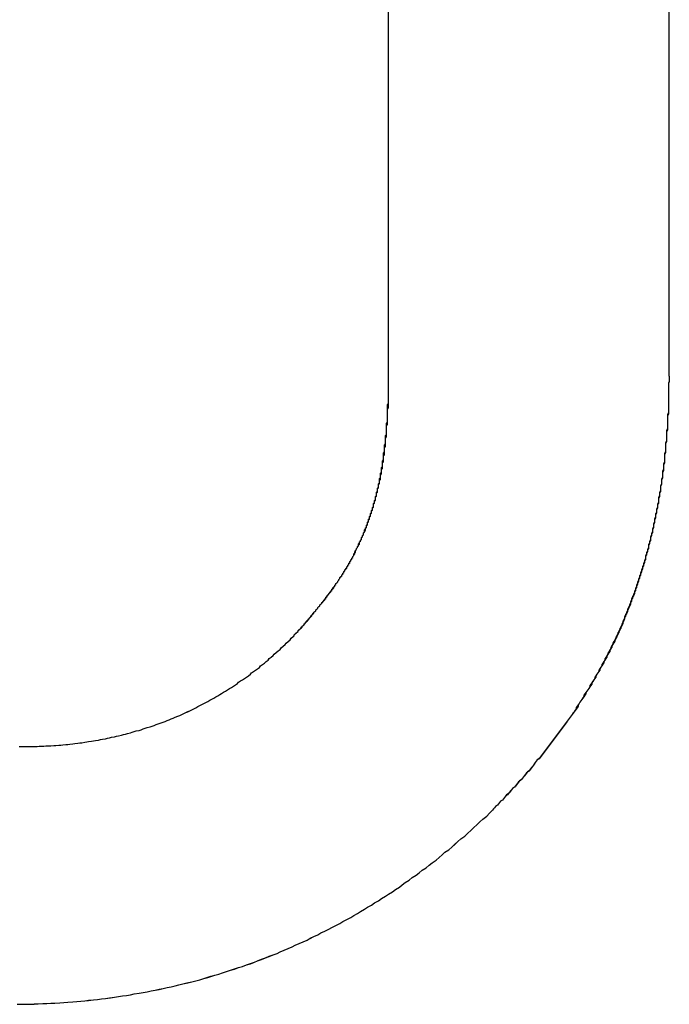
# Model space of a CAD drawing. Extents: x 1107 to 4046, y 937 to 3355.
# Tile 758 of 861: x 3046.726 to 3047.381, y 1749.365 to 1750.356. Entities that reach past the tile are written whole.
import ezdxf

# ---------------------------------------------------------------- set-up
doc = ezdxf.new("R2010")
doc.units = 0
doc.layers.add('KF_VIDA_L___C_LEFT', color=7, linetype='CONTINUOUS')

# ---------------------------------------------------------------- blocks, each defined once
blk = doc.blocks.new('KF_VIDA_L___C_LEFT')
at = {"layer": 'KF_VIDA_L___C_LEFT'}
for p, q in [((157.79402, 60.82505), (157.79402, 62.1338)), ((157.79402, 60.82505), (157.79402, 62.1338)), ((158.07657, 62.1338), (158.07657, 60.78424)), ((158.07657, 62.1338), (158.07657, 60.78424))]:
    blk.add_line(p, q, dxfattribs=at)
for points in [[(157.698, 60.5221, 0), (157.699, 60.5229, 0), (157.699, 60.5238, 0), (157.7, 60.5246, 0), (157.701, 60.5255, 0), (157.702, 60.5263, 0), (157.703, 60.5272, 0), (157.703, 60.528, 0), (157.704, 60.5288, 0), (157.705, 60.5297, 0), (157.706, 60.5305, 0), (157.706, 60.5314, 0), (157.707, 60.5322, 0), (157.708, 60.533, 0), (157.709, 60.5339, 0), (157.709, 60.5347, 0), (157.71, 60.5356, 0), (157.711, 60.5364, 0), (157.711, 60.5372, 0), (157.712, 60.5381, 0), (157.713, 60.5389, 0), (157.714, 60.5397, 0), (157.714, 60.5405, 0), (157.715, 60.5414, 0), (157.716, 60.5422, 0), (157.717, 60.543, 0), (157.717, 60.5439, 0), (157.718, 60.5447, 0), (157.719, 60.5455, 0), (157.719, 60.5464, 0), (157.72, 60.5472, 0), (157.721, 60.548, 0), (157.721, 60.5488, 0), (157.722, 60.5497, 0), (157.723, 60.5505, 0), (157.723, 60.5513, 0), (157.724, 60.5522, 0), (157.725, 60.553, 0), (157.725, 60.5538, 0), (157.726, 60.5546, 0), (157.727, 60.5555, 0), (157.727, 60.5563, 0), (157.728, 60.5571, 0), (157.729, 60.5579, 0), (157.729, 60.5588, 0), (157.73, 60.5596, 0), (157.731, 60.5604, 0), (157.731, 60.5613, 0), (157.732, 60.5621, 0), (157.732, 60.5629, 0), (157.733, 60.5637, 0), (157.734, 60.5646, 0), (157.734, 60.5654, 0), (157.735, 60.5662, 0), (157.736, 60.5671, 0), (157.736, 60.5679, 0), (157.737, 60.5687, 0), (157.737, 60.5696, 0), (157.738, 60.5704, 0), (157.739, 60.5712, 0), (157.739, 60.5721, 0), (157.74, 60.5729, 0), (157.74, 60.5737, 0), (157.741, 60.5746, 0), (157.741, 60.5754, 0), (157.742, 60.5762, 0), (157.743, 60.5771, 0), (157.743, 60.5779, 0), (157.744, 60.5788, 0), (157.744, 60.5796, 0), (157.745, 60.5804, 0), (157.745, 60.5813, 0), (157.746, 60.5821, 0), (157.747, 60.583, 0), (157.747, 60.5838, 0), (157.748, 60.5847, 0), (157.748, 60.5855, 0), (157.749, 60.5864, 0), (157.749, 60.5872, 0), (157.75, 60.5881, 0), (157.75, 60.5889, 0), (157.751, 60.5898, 0), (157.751, 60.5906, 0), (157.752, 60.5915, 0), (157.752, 60.5923, 0), (157.753, 60.5932, 0), (157.753, 60.594, 0), (157.754, 60.5949, 0), (157.754, 60.5958, 0), (157.755, 60.5966, 0), (157.755, 60.5975, 0), (157.756, 60.5984, 0), (157.756, 60.5992, 0), (157.757, 60.6001, 0), (157.757, 60.601, 0), (157.758, 60.6018, 0), (157.758, 60.6027, 0), (157.759, 60.6036, 0), (157.759, 60.6045, 0), (157.76, 60.6053, 0), (157.76, 60.6062, 0), (157.761, 60.6071, 0), (157.761, 60.608, 0), (157.761, 60.6089, 0), (157.762, 60.6098, 0), (157.762, 60.6107, 0), (157.763, 60.6116, 0), (157.763, 60.6124, 0), (157.764, 60.6133, 0), (157.764, 60.6142, 0), (157.765, 60.6151, 0), (157.765, 60.616, 0), (157.765, 60.6169, 0), (157.766, 60.6179, 0), (157.766, 60.6188, 0), (157.767, 60.6197, 0), (157.767, 60.6206, 0), (157.767, 60.6215, 0), (157.768, 60.6224, 0), (157.768, 60.6233, 0), (157.769, 60.6243, 0), (157.769, 60.6252, 0), (157.769, 60.6261, 0), (157.77, 60.627, 0), (157.77, 60.628, 0), (157.771, 60.6289, 0), (157.771, 60.6298, 0), (157.771, 60.6308, 0), (157.772, 60.6317, 0), (157.772, 60.6327, 0), (157.772, 60.6336, 0), (157.773, 60.6346, 0), (157.773, 60.6355, 0), (157.773, 60.6365, 0), (157.774, 60.6374, 0), (157.774, 60.6384, 0), (157.774, 60.6393, 0), (157.775, 60.6403, 0), (157.775, 60.6413, 0), (157.775, 60.6422, 0), (157.776, 60.6432, 0), (157.776, 60.6442, 0), (157.776, 60.6452, 0), (157.777, 60.6461, 0), (157.777, 60.6471, 0), (157.777, 60.6481, 0), (157.778, 60.6491, 0), (157.778, 60.6501, 0), (157.778, 60.6511, 0), (157.779, 60.6521, 0), (157.779, 60.6531, 0), (157.779, 60.6541, 0), (157.779, 60.6551, 0), (157.78, 60.6561, 0), (157.78, 60.6571, 0), (157.78, 60.6581, 0), (157.781, 60.6592, 0), (157.781, 60.6602, 0), (157.781, 60.6612, 0), (157.781, 60.6622, 0), (157.782, 60.6633, 0), (157.782, 60.6643, 0), (157.782, 60.6653, 0), (157.782, 60.6664, 0), (157.783, 60.6674, 0), (157.783, 60.6685, 0), (157.783, 60.6695, 0), (157.783, 60.6706, 0), (157.784, 60.6716, 0), (157.784, 60.6727, 0), (157.784, 60.6738, 0), (157.784, 60.6748, 0), (157.785, 60.6759, 0), (157.785, 60.677, 0), (157.785, 60.678, 0), (157.785, 60.6791, 0), (157.786, 60.6802, 0), (157.786, 60.6813, 0), (157.786, 60.6824, 0), (157.786, 60.6835, 0), (157.786, 60.6846, 0), (157.787, 60.6857, 0), (157.787, 60.6868, 0), (157.787, 60.6879, 0), (157.787, 60.689, 0), (157.787, 60.6901, 0), (157.788, 60.6913, 0), (157.788, 60.6924, 0), (157.788, 60.6935, 0), (157.788, 60.6946, 0), (157.788, 60.6958, 0), (157.788, 60.6969, 0), (157.789, 60.698, 0), (157.789, 60.6992, 0), (157.789, 60.7003, 0), (157.789, 60.7015, 0), (157.789, 60.7026, 0), (157.789, 60.7038, 0), (157.79, 60.705, 0), (157.79, 60.7061, 0), (157.79, 60.7073, 0), (157.79, 60.7085, 0), (157.79, 60.7097, 0), (157.79, 60.7108, 0), (157.79, 60.712, 0), (157.791, 60.7132, 0), (157.791, 60.7144, 0), (157.791, 60.7156, 0), (157.791, 60.7168, 0), (157.791, 60.718, 0), (157.791, 60.7192, 0), (157.791, 60.7204, 0), (157.791, 60.7217, 0), (157.792, 60.7229, 0), (157.792, 60.7241, 0), (157.792, 60.7253, 0), (157.792, 60.7266, 0), (157.792, 60.7278, 0), (157.792, 60.7291, 0), (157.792, 60.7303, 0), (157.792, 60.7315, 0), (157.792, 60.7328, 0), (157.792, 60.7341, 0), (157.793, 60.7353, 0), (157.793, 60.7366, 0), (157.793, 60.7379, 0), (157.793, 60.7391, 0), (157.793, 60.7404, 0), (157.793, 60.7417, 0), (157.793, 60.743, 0), (157.793, 60.7443, 0), (157.793, 60.7456, 0), (157.793, 60.7469, 0), (157.793, 60.7482, 0), (157.793, 60.7495, 0), (157.793, 60.7508, 0), (157.794, 60.7521, 0), (157.794, 60.7534, 0), (157.794, 60.7547, 0), (157.794, 60.7561, 0), (157.794, 60.7574, 0), (157.794, 60.7587, 0), (157.794, 60.7601, 0), (157.794, 60.7614, 0), (157.794, 60.7628, 0), (157.794, 60.7641, 0), (157.794, 60.7655, 0), (157.794, 60.7669, 0), (157.794, 60.7682, 0), (157.794, 60.7696, 0), (157.794, 60.771, 0), (157.794, 60.7724, 0), (157.794, 60.7737, 0), (157.794, 60.7751, 0), (157.794, 60.7765, 0), (157.794, 60.7779, 0), (157.794, 60.7793, 0), (157.794, 60.7807, 0), (157.794, 60.7821, 0), (157.794, 60.7836, 0), (157.794, 60.785, 0), (157.794, 60.7864, 0), (157.794, 60.7878, 0), (157.794, 60.7893, 0), (157.794, 60.7907, 0), (157.794, 60.7921, 0), (157.794, 60.7936, 0), (157.794, 60.795, 0), (157.794, 60.7965, 0), (157.794, 60.798, 0), (157.794, 60.7994, 0), (157.794, 60.8009, 0), (157.794, 60.8024, 0), (157.794, 60.8039, 0), (157.794, 60.8053, 0), (157.794, 60.8068, 0), (157.794, 60.8083, 0), (157.794, 60.8098, 0), (157.794, 60.8113, 0), (157.794, 60.8128, 0), (157.794, 60.8143, 0), (157.794, 60.8159, 0), (157.794, 60.8174, 0), (157.794, 60.8189, 0), (157.794, 60.8204, 0), (157.794, 60.822, 0), (157.794, 60.8235, 0), (157.794, 60.8251, 0)], [(157.698, 60.5221, 0), (157.699, 60.523, 0), (157.699, 60.5238, 0), (157.7, 60.5247, 0), (157.701, 60.5256, 0), (157.702, 60.5264, 0), (157.703, 60.5273, 0), (157.703, 60.5282, 0), (157.704, 60.529, 0), (157.705, 60.5299, 0), (157.706, 60.5308, 0), (157.707, 60.5316, 0), (157.707, 60.5325, 0), (157.708, 60.5333, 0), (157.709, 60.5342, 0), (157.71, 60.5351, 0), (157.71, 60.5359, 0), (157.711, 60.5368, 0), (157.712, 60.5376, 0), (157.713, 60.5385, 0), (157.713, 60.5394, 0), (157.714, 60.5402, 0), (157.715, 60.5411, 0), (157.716, 60.5419, 0), (157.716, 60.5428, 0), (157.717, 60.5436, 0), (157.718, 60.5445, 0), (157.718, 60.5453, 0), (157.719, 60.5462, 0), (157.72, 60.5471, 0), (157.721, 60.5479, 0), (157.721, 60.5488, 0), (157.722, 60.5496, 0), (157.723, 60.5505, 0), (157.723, 60.5513, 0), (157.724, 60.5522, 0), (157.725, 60.553, 0), (157.725, 60.5539, 0), (157.726, 60.5547, 0), (157.727, 60.5556, 0), (157.728, 60.5565, 0), (157.728, 60.5573, 0), (157.729, 60.5582, 0), (157.73, 60.559, 0), (157.73, 60.5599, 0), (157.731, 60.5607, 0), (157.731, 60.5616, 0), (157.732, 60.5624, 0), (157.733, 60.5633, 0), (157.733, 60.5641, 0), (157.734, 60.565, 0), (157.735, 60.5659, 0), (157.735, 60.5667, 0), (157.736, 60.5676, 0), (157.737, 60.5684, 0), (157.737, 60.5693, 0), (157.738, 60.5702, 0), (157.738, 60.571, 0), (157.739, 60.5719, 0), (157.74, 60.5727, 0), (157.74, 60.5736, 0), (157.741, 60.5745, 0), (157.741, 60.5753, 0), (157.742, 60.5762, 0), (157.743, 60.577, 0), (157.743, 60.5779, 0), (157.744, 60.5788, 0), (157.744, 60.5796, 0), (157.745, 60.5805, 0), (157.745, 60.5814, 0), (157.746, 60.5823, 0), (157.747, 60.5831, 0), (157.747, 60.584, 0), (157.748, 60.5849, 0), (157.748, 60.5857, 0), (157.749, 60.5866, 0), (157.749, 60.5875, 0), (157.75, 60.5884, 0), (157.75, 60.5892, 0), (157.751, 60.5901, 0), (157.752, 60.591, 0), (157.752, 60.5919, 0), (157.753, 60.5928, 0), (157.753, 60.5937, 0), (157.754, 60.5945, 0), (157.754, 60.5954, 0), (157.755, 60.5963, 0), (157.755, 60.5972, 0), (157.756, 60.5981, 0), (157.756, 60.599, 0), (157.757, 60.5999, 0), (157.757, 60.6008, 0), (157.758, 60.6017, 0), (157.758, 60.6026, 0), (157.759, 60.6035, 0), (157.759, 60.6044, 0), (157.759, 60.6053, 0), (157.76, 60.6062, 0), (157.76, 60.6071, 0), (157.761, 60.608, 0), (157.761, 60.6089, 0), (157.762, 60.6098, 0), (157.762, 60.6107, 0), (157.763, 60.6116, 0), (157.763, 60.6126, 0), (157.764, 60.6135, 0), (157.764, 60.6144, 0), (157.764, 60.6153, 0), (157.765, 60.6162, 0), (157.765, 60.6172, 0), (157.766, 60.6181, 0), (157.766, 60.619, 0), (157.767, 60.6199, 0), (157.767, 60.6209, 0), (157.767, 60.6218, 0), (157.768, 60.6227, 0), (157.768, 60.6237, 0), (157.769, 60.6246, 0), (157.769, 60.6256, 0), (157.769, 60.6265, 0), (157.77, 60.6275, 0), (157.77, 60.6284, 0), (157.77, 60.6294, 0), (157.771, 60.6303, 0), (157.771, 60.6313, 0), (157.772, 60.6322, 0), (157.772, 60.6332, 0), (157.772, 60.6341, 0), (157.773, 60.6351, 0), (157.773, 60.6361, 0), (157.773, 60.637, 0), (157.774, 60.638, 0), (157.774, 60.639, 0), (157.774, 60.64, 0), (157.775, 60.6409, 0), (157.775, 60.6419, 0), (157.775, 60.6429, 0), (157.776, 60.6439, 0), (157.776, 60.6449, 0), (157.776, 60.6459, 0), (157.777, 60.6469, 0), (157.777, 60.6478, 0), (157.777, 60.6488, 0), (157.778, 60.6498, 0), (157.778, 60.6508, 0), (157.778, 60.6519, 0), (157.779, 60.6529, 0), (157.779, 60.6539, 0), (157.779, 60.6549, 0), (157.779, 60.6559, 0), (157.78, 60.6569, 0), (157.78, 60.6579, 0), (157.78, 60.659, 0), (157.781, 60.66, 0), (157.781, 60.661, 0), (157.781, 60.662, 0), (157.781, 60.6631, 0), (157.782, 60.6641, 0), (157.782, 60.6651, 0), (157.782, 60.6662, 0), (157.782, 60.6672, 0), (157.783, 60.6683, 0), (157.783, 60.6693, 0), (157.783, 60.6704, 0), (157.783, 60.6714, 0), (157.784, 60.6725, 0), (157.784, 60.6735, 0), (157.784, 60.6746, 0), (157.784, 60.6757, 0), (157.785, 60.6767, 0), (157.785, 60.6778, 0), (157.785, 60.6789, 0), (157.785, 60.68, 0), (157.785, 60.681, 0), (157.786, 60.6821, 0), (157.786, 60.6832, 0), (157.786, 60.6843, 0), (157.786, 60.6854, 0), (157.786, 60.6865, 0), (157.787, 60.6876, 0), (157.787, 60.6887, 0), (157.787, 60.6898, 0), (157.787, 60.6909, 0), (157.787, 60.692, 0), (157.788, 60.6931, 0), (157.788, 60.6942, 0), (157.788, 60.6954, 0), (157.788, 60.6965, 0), (157.788, 60.6976, 0), (157.788, 60.6987, 0), (157.789, 60.6999, 0), (157.789, 60.701, 0), (157.789, 60.7021, 0), (157.789, 60.7033, 0), (157.789, 60.7044, 0), (157.789, 60.7056, 0), (157.789, 60.7067, 0), (157.79, 60.7079, 0), (157.79, 60.709, 0), (157.79, 60.7102, 0), (157.79, 60.7113, 0), (157.79, 60.7125, 0), (157.79, 60.7137, 0), (157.79, 60.7148, 0), (157.791, 60.716, 0), (157.791, 60.7172, 0), (157.791, 60.7184, 0), (157.791, 60.7195, 0), (157.791, 60.7207, 0), (157.791, 60.7219, 0), (157.791, 60.7231, 0), (157.791, 60.7243, 0), (157.792, 60.7255, 0), (157.792, 60.7267, 0), (157.792, 60.7279, 0), (157.792, 60.7291, 0), (157.792, 60.7303, 0), (157.792, 60.7315, 0), (157.792, 60.7328, 0), (157.792, 60.734, 0), (157.792, 60.7352, 0), (157.792, 60.7364, 0), (157.793, 60.7377, 0), (157.793, 60.7389, 0), (157.793, 60.7401, 0), (157.793, 60.7414, 0), (157.793, 60.7426, 0), (157.793, 60.7439, 0), (157.793, 60.7451, 0), (157.793, 60.7464, 0), (157.793, 60.7476, 0), (157.793, 60.7489, 0), (157.793, 60.7502, 0), (157.793, 60.7514, 0), (157.793, 60.7527, 0), (157.793, 60.754, 0), (157.793, 60.7552, 0), (157.794, 60.7565, 0), (157.794, 60.7578, 0), (157.794, 60.7591, 0), (157.794, 60.7604, 0), (157.794, 60.7617, 0), (157.794, 60.763, 0), (157.794, 60.7643, 0), (157.794, 60.7656, 0), (157.794, 60.7669, 0), (157.794, 60.7682, 0), (157.794, 60.7695, 0), (157.794, 60.7708, 0), (157.794, 60.7722, 0), (157.794, 60.7735, 0), (157.794, 60.7748, 0), (157.794, 60.7761, 0), (157.794, 60.7775, 0), (157.794, 60.7788, 0), (157.794, 60.7802, 0), (157.794, 60.7815, 0), (157.794, 60.7829, 0), (157.794, 60.7842, 0), (157.794, 60.7856, 0), (157.794, 60.7869, 0), (157.794, 60.7883, 0), (157.794, 60.7897, 0), (157.794, 60.791, 0), (157.794, 60.7924, 0), (157.794, 60.7938, 0), (157.794, 60.7952, 0), (157.794, 60.7966, 0), (157.794, 60.798, 0), (157.794, 60.7993, 0), (157.794, 60.8007, 0), (157.794, 60.8021, 0), (157.794, 60.8035, 0), (157.794, 60.805, 0), (157.794, 60.8064, 0), (157.794, 60.8078, 0), (157.794, 60.8092, 0), (157.794, 60.8106, 0), (157.794, 60.812, 0), (157.794, 60.8135, 0), (157.794, 60.8149, 0), (157.794, 60.8163, 0), (157.794, 60.8178, 0), (157.794, 60.8192, 0), (157.794, 60.8207, 0), (157.794, 60.8221, 0), (157.794, 60.8236, 0), (157.794, 60.8251, 0)], [(158.077, 60.7842, 0), (158.077, 60.7824, 0), (158.077, 60.7805, 0), (158.077, 60.7786, 0), (158.076, 60.7768, 0), (158.076, 60.7749, 0), (158.076, 60.7731, 0), (158.076, 60.7712, 0), (158.076, 60.7693, 0), (158.076, 60.7675, 0), (158.076, 60.7657, 0), (158.076, 60.7638, 0), (158.076, 60.762, 0), (158.076, 60.7601, 0), (158.076, 60.7583, 0), (158.076, 60.7565, 0), (158.076, 60.7546, 0), (158.076, 60.7528, 0), (158.076, 60.751, 0), (158.076, 60.7492, 0), (158.076, 60.7474, 0), (158.075, 60.7456, 0), (158.075, 60.7437, 0), (158.075, 60.7419, 0), (158.075, 60.7401, 0), (158.075, 60.7383, 0), (158.075, 60.7365, 0), (158.075, 60.7347, 0), (158.075, 60.7329, 0), (158.075, 60.7312, 0), (158.074, 60.7294, 0), (158.074, 60.7276, 0), (158.074, 60.7258, 0), (158.074, 60.724, 0), (158.074, 60.7223, 0), (158.074, 60.7205, 0), (158.074, 60.7187, 0), (158.073, 60.717, 0), (158.073, 60.7152, 0), (158.073, 60.7134, 0), (158.073, 60.7117, 0), (158.073, 60.7099, 0), (158.073, 60.7082, 0), (158.072, 60.7064, 0), (158.072, 60.7047, 0), (158.072, 60.7029, 0), (158.072, 60.7012, 0), (158.072, 60.6995, 0), (158.072, 60.6977, 0), (158.071, 60.696, 0), (158.071, 60.6943, 0), (158.071, 60.6925, 0), (158.071, 60.6908, 0), (158.071, 60.6891, 0), (158.07, 60.6874, 0), (158.07, 60.6857, 0), (158.07, 60.684, 0), (158.07, 60.6823, 0), (158.069, 60.6805, 0), (158.069, 60.6788, 0), (158.069, 60.6771, 0), (158.069, 60.6754, 0), (158.068, 60.6737, 0), (158.068, 60.6721, 0), (158.068, 60.6704, 0), (158.068, 60.6687, 0), (158.067, 60.667, 0), (158.067, 60.6653, 0), (158.067, 60.6636, 0), (158.066, 60.662, 0), (158.066, 60.6603, 0), (158.066, 60.6586, 0), (158.066, 60.657, 0), (158.065, 60.6553, 0), (158.065, 60.6536, 0), (158.065, 60.652, 0), (158.064, 60.6503, 0), (158.064, 60.6487, 0), (158.064, 60.647, 0), (158.063, 60.6454, 0), (158.063, 60.6437, 0), (158.063, 60.6421, 0), (158.062, 60.6404, 0), (158.062, 60.6388, 0), (158.062, 60.6371, 0), (158.061, 60.6355, 0), (158.061, 60.6339, 0), (158.061, 60.6323, 0), (158.06, 60.6306, 0), (158.06, 60.629, 0), (158.06, 60.6274, 0), (158.059, 60.6258, 0), (158.059, 60.6241, 0), (158.058, 60.6225, 0), (158.058, 60.6209, 0), (158.058, 60.6193, 0), (158.057, 60.6177, 0), (158.057, 60.6161, 0), (158.056, 60.6145, 0), (158.056, 60.6129, 0), (158.056, 60.6113, 0), (158.055, 60.6097, 0), (158.055, 60.6081, 0), (158.054, 60.6065, 0), (158.054, 60.605, 0), (158.053, 60.6034, 0), (158.053, 60.6018, 0), (158.053, 60.6002, 0), (158.052, 60.5986, 0), (158.052, 60.5971, 0), (158.051, 60.5955, 0), (158.051, 60.5939, 0), (158.05, 60.5924, 0), (158.05, 60.5908, 0), (158.049, 60.5892, 0), (158.049, 60.5877, 0), (158.048, 60.5861, 0), (158.048, 60.5846, 0), (158.047, 60.583, 0), (158.047, 60.5815, 0), (158.046, 60.5799, 0), (158.046, 60.5784, 0), (158.045, 60.5768, 0), (158.045, 60.5753, 0), (158.044, 60.5738, 0), (158.044, 60.5722, 0), (158.043, 60.5707, 0), (158.043, 60.5692, 0), (158.042, 60.5676, 0), (158.042, 60.5661, 0), (158.041, 60.5646, 0), (158.041, 60.5631, 0), (158.04, 60.5615, 0), (158.039, 60.56, 0), (158.039, 60.5585, 0), (158.038, 60.557, 0), (158.038, 60.5555, 0), (158.037, 60.554, 0), (158.037, 60.5525, 0), (158.036, 60.551, 0), (158.035, 60.5495, 0), (158.035, 60.548, 0), (158.034, 60.5465, 0), (158.034, 60.545, 0), (158.033, 60.5435, 0), (158.032, 60.542, 0), (158.032, 60.5405, 0), (158.031, 60.539, 0), (158.03, 60.5375, 0), (158.03, 60.536, 0), (158.029, 60.5346, 0), (158.029, 60.5331, 0), (158.028, 60.5316, 0), (158.027, 60.5301, 0), (158.027, 60.5287, 0), (158.026, 60.5272, 0), (158.025, 60.5257, 0), (158.025, 60.5242, 0), (158.024, 60.5228, 0), (158.023, 60.5213, 0), (158.023, 60.5199, 0), (158.022, 60.5184, 0), (158.021, 60.5169, 0), (158.02, 60.5155, 0), (158.02, 60.514, 0), (158.019, 60.5126, 0), (158.018, 60.5111, 0), (158.018, 60.5097, 0), (158.017, 60.5082, 0), (158.016, 60.5068, 0), (158.015, 60.5054, 0), (158.015, 60.5039, 0), (158.014, 60.5025, 0), (158.013, 60.5011, 0), (158.012, 60.4996, 0), (158.012, 60.4982, 0), (158.011, 60.4968, 0), (158.01, 60.4953, 0), (158.009, 60.4939, 0), (158.009, 60.4925, 0), (158.008, 60.4911, 0), (158.007, 60.4896, 0), (158.006, 60.4882, 0), (158.006, 60.4868, 0), (158.005, 60.4854, 0), (158.004, 60.484, 0), (158.003, 60.4826, 0), (158.002, 60.4811, 0), (158.002, 60.4797, 0), (158.001, 60.4783, 0), (158, 60.4769, 0), (157.999, 60.4755, 0), (157.998, 60.4741, 0), (157.997, 60.4727, 0), (157.997, 60.4713, 0), (157.996, 60.4699, 0), (157.995, 60.4685, 0), (157.994, 60.4671, 0), (157.993, 60.4657, 0), (157.992, 60.4644, 0), (157.991, 60.463, 0), (157.991, 60.4616, 0), (157.99, 60.4602, 0), (157.989, 60.4588, 0), (157.988, 60.4574, 0), (157.987, 60.4561, 0), (157.986, 60.4547, 0), (157.985, 60.4533, 0), (157.984, 60.4519, 0), (157.983, 60.4505, 0), (157.983, 60.4492, 0), (157.982, 60.4478, 0), (157.981, 60.4464, 0), (157.98, 60.4451, 0), (157.979, 60.4437, 0), (157.978, 60.4423, 0), (157.977, 60.441, 0), (157.976, 60.4396, 0), (157.975, 60.4382, 0), (157.974, 60.4369, 0), (157.973, 60.4355, 0), (157.972, 60.4342, 0), (157.971, 60.4328, 0), (157.97, 60.4315, 0), (157.969, 60.4301, 0), (157.968, 60.4288, 0), (157.967, 60.4274, 0), (157.966, 60.4261, 0), (157.965, 60.4247, 0), (157.964, 60.4234, 0), (157.963, 60.422, 0), (157.962, 60.4207, 0), (157.961, 60.4193, 0), (157.96, 60.418, 0), (157.959, 60.4167, 0), (157.958, 60.4153, 0), (157.957, 60.414, 0), (157.956, 60.4126, 0), (157.955, 60.4113, 0), (157.954, 60.41, 0), (157.953, 60.4086, 0), (157.952, 60.4073, 0), (157.951, 60.406, 0), (157.95, 60.4047, 0), (157.949, 60.4033, 0), (157.948, 60.402, 0), (157.947, 60.4007, 0), (157.946, 60.3993, 0), (157.944, 60.398, 0), (157.943, 60.3967, 0), (157.942, 60.3954, 0), (157.941, 60.3941, 0), (157.94, 60.3927, 0), (157.939, 60.3914, 0), (157.938, 60.3901, 0), (157.937, 60.3888, 0), (157.936, 60.3875, 0), (157.935, 60.3862, 0), (157.933, 60.3849, 0), (157.932, 60.3835, 0), (157.931, 60.3822, 0), (157.93, 60.3809, 0), (157.929, 60.3796, 0), (157.928, 60.3783, 0), (157.927, 60.377, 0), (157.925, 60.3757, 0), (157.924, 60.3744, 0), (157.923, 60.3731, 0), (157.922, 60.3718, 0), (157.921, 60.3705, 0), (157.919, 60.3692, 0), (157.918, 60.3679, 0), (157.917, 60.3666, 0), (157.916, 60.3653, 0), (157.915, 60.364, 0), (157.914, 60.3627, 0), (157.912, 60.3614, 0), (157.911, 60.3601, 0), (157.91, 60.3588, 0), (157.909, 60.3575, 0), (157.907, 60.3562, 0), (157.906, 60.3549, 0), (157.905, 60.3536, 0), (157.904, 60.3524, 0), (157.902, 60.3511, 0), (157.901, 60.3498, 0), (157.9, 60.3485, 0), (157.899, 60.3472, 0)], [(158.077, 60.7842, 0), (158.077, 60.7824, 0), (158.077, 60.7806, 0), (158.077, 60.7787, 0), (158.076, 60.7769, 0), (158.076, 60.7751, 0), (158.076, 60.7732, 0), (158.076, 60.7714, 0), (158.076, 60.7696, 0), (158.076, 60.7678, 0), (158.076, 60.766, 0), (158.076, 60.7642, 0), (158.076, 60.7623, 0), (158.076, 60.7605, 0), (158.076, 60.7587, 0), (158.076, 60.7569, 0), (158.076, 60.7551, 0), (158.076, 60.7533, 0), (158.076, 60.7515, 0), (158.076, 60.7497, 0), (158.076, 60.7479, 0), (158.076, 60.7461, 0), (158.075, 60.7444, 0), (158.075, 60.7426, 0), (158.075, 60.7408, 0), (158.075, 60.739, 0), (158.075, 60.7372, 0), (158.075, 60.7355, 0), (158.075, 60.7337, 0), (158.075, 60.7319, 0), (158.075, 60.7302, 0), (158.074, 60.7284, 0), (158.074, 60.7266, 0), (158.074, 60.7249, 0), (158.074, 60.7231, 0), (158.074, 60.7214, 0), (158.074, 60.7196, 0), (158.074, 60.7179, 0), (158.073, 60.7161, 0), (158.073, 60.7144, 0), (158.073, 60.7126, 0), (158.073, 60.7109, 0), (158.073, 60.7091, 0), (158.073, 60.7074, 0), (158.072, 60.7057, 0), (158.072, 60.7039, 0), (158.072, 60.7022, 0), (158.072, 60.7005, 0), (158.072, 60.6988, 0), (158.072, 60.697, 0), (158.071, 60.6953, 0), (158.071, 60.6936, 0), (158.071, 60.6919, 0), (158.071, 60.6902, 0), (158.07, 60.6885, 0), (158.07, 60.6868, 0), (158.07, 60.6851, 0), (158.07, 60.6834, 0), (158.07, 60.6817, 0), (158.069, 60.68, 0), (158.069, 60.6783, 0), (158.069, 60.6766, 0), (158.069, 60.6749, 0), (158.068, 60.6732, 0), (158.068, 60.6715, 0), (158.068, 60.6698, 0), (158.068, 60.6681, 0), (158.067, 60.6665, 0), (158.067, 60.6648, 0), (158.067, 60.6631, 0), (158.066, 60.6614, 0), (158.066, 60.6598, 0), (158.066, 60.6581, 0), (158.066, 60.6564, 0), (158.065, 60.6548, 0), (158.065, 60.6531, 0), (158.065, 60.6515, 0), (158.064, 60.6498, 0), (158.064, 60.6482, 0), (158.064, 60.6465, 0), (158.063, 60.6449, 0), (158.063, 60.6432, 0), (158.063, 60.6416, 0), (158.062, 60.6399, 0), (158.062, 60.6383, 0), (158.062, 60.6367, 0), (158.061, 60.635, 0), (158.061, 60.6334, 0), (158.061, 60.6318, 0), (158.06, 60.6301, 0), (158.06, 60.6285, 0), (158.06, 60.6269, 0), (158.059, 60.6253, 0), (158.059, 60.6236, 0), (158.058, 60.622, 0), (158.058, 60.6204, 0), (158.058, 60.6188, 0), (158.057, 60.6172, 0), (158.057, 60.6156, 0), (158.056, 60.614, 0), (158.056, 60.6124, 0), (158.056, 60.6108, 0), (158.055, 60.6092, 0), (158.055, 60.6076, 0), (158.054, 60.606, 0), (158.054, 60.6044, 0), (158.053, 60.6028, 0), (158.053, 60.6012, 0), (158.053, 60.5996, 0), (158.052, 60.5981, 0), (158.052, 60.5965, 0), (158.051, 60.5949, 0), (158.051, 60.5933, 0), (158.05, 60.5918, 0), (158.05, 60.5902, 0), (158.049, 60.5886, 0), (158.049, 60.5871, 0), (158.048, 60.5855, 0), (158.048, 60.5839, 0), (158.047, 60.5824, 0), (158.047, 60.5808, 0), (158.046, 60.5793, 0), (158.046, 60.5777, 0), (158.045, 60.5761, 0), (158.045, 60.5746, 0), (158.044, 60.5731, 0), (158.044, 60.5715, 0), (158.043, 60.57, 0), (158.043, 60.5684, 0), (158.042, 60.5669, 0), (158.042, 60.5653, 0), (158.041, 60.5638, 0), (158.04, 60.5623, 0), (158.04, 60.5608, 0), (158.039, 60.5592, 0), (158.039, 60.5577, 0), (158.038, 60.5562, 0), (158.038, 60.5547, 0), (158.037, 60.5531, 0), (158.036, 60.5516, 0), (158.036, 60.5501, 0), (158.035, 60.5486, 0), (158.035, 60.5471, 0), (158.034, 60.5456, 0), (158.033, 60.5441, 0), (158.033, 60.5426, 0), (158.032, 60.5411, 0), (158.032, 60.5396, 0), (158.031, 60.5381, 0), (158.03, 60.5366, 0), (158.03, 60.5351, 0), (158.029, 60.5336, 0), (158.028, 60.5321, 0), (158.028, 60.5306, 0), (158.027, 60.5291, 0), (158.026, 60.5276, 0), (158.026, 60.5262, 0), (158.025, 60.5247, 0), (158.024, 60.5232, 0), (158.024, 60.5217, 0), (158.023, 60.5203, 0), (158.022, 60.5188, 0), (158.022, 60.5173, 0), (158.021, 60.5158, 0), (158.02, 60.5144, 0), (158.019, 60.5129, 0), (158.019, 60.5115, 0), (158.018, 60.51, 0), (158.017, 60.5085, 0), (158.017, 60.5071, 0), (158.016, 60.5056, 0), (158.015, 60.5042, 0), (158.014, 60.5027, 0), (158.014, 60.5013, 0), (158.013, 60.4998, 0), (158.012, 60.4984, 0), (158.011, 60.497, 0), (158.011, 60.4955, 0), (158.01, 60.4941, 0), (158.009, 60.4926, 0), (158.008, 60.4912, 0), (158.007, 60.4898, 0), (158.007, 60.4883, 0), (158.006, 60.4869, 0), (158.005, 60.4855, 0), (158.004, 60.4841, 0), (158.003, 60.4826, 0), (158.003, 60.4812, 0), (158.002, 60.4798, 0), (158.001, 60.4784, 0), (158, 60.477, 0), (157.999, 60.4756, 0), (157.999, 60.4741, 0), (157.998, 60.4727, 0), (157.997, 60.4713, 0), (157.996, 60.4699, 0), (157.995, 60.4685, 0), (157.994, 60.4671, 0), (157.993, 60.4657, 0), (157.993, 60.4643, 0), (157.992, 60.4629, 0), (157.991, 60.4615, 0), (157.99, 60.4601, 0), (157.989, 60.4587, 0), (157.988, 60.4573, 0), (157.987, 60.4559, 0), (157.986, 60.4546, 0), (157.985, 60.4532, 0), (157.985, 60.4518, 0), (157.984, 60.4504, 0), (157.983, 60.449, 0), (157.982, 60.4477, 0), (157.981, 60.4463, 0), (157.98, 60.4449, 0), (157.979, 60.4435, 0), (157.978, 60.4422, 0), (157.977, 60.4408, 0), (157.976, 60.4394, 0), (157.975, 60.4381, 0), (157.974, 60.4367, 0), (157.973, 60.4353, 0), (157.972, 60.434, 0), (157.971, 60.4326, 0), (157.97, 60.4312, 0), (157.969, 60.4299, 0), (157.968, 60.4285, 0), (157.967, 60.4272, 0), (157.966, 60.4258, 0), (157.965, 60.4245, 0), (157.964, 60.4231, 0), (157.963, 60.4218, 0), (157.962, 60.4204, 0), (157.961, 60.4191, 0), (157.96, 60.4177, 0), (157.959, 60.4164, 0), (157.958, 60.4151, 0), (157.957, 60.4137, 0), (157.956, 60.4124, 0), (157.955, 60.411, 0), (157.954, 60.4097, 0), (157.953, 60.4084, 0), (157.952, 60.4071, 0), (157.951, 60.4057, 0), (157.95, 60.4044, 0), (157.949, 60.4031, 0), (157.948, 60.4017, 0), (157.947, 60.4004, 0), (157.946, 60.3991, 0), (157.944, 60.3978, 0), (157.943, 60.3965, 0), (157.942, 60.3951, 0), (157.941, 60.3938, 0), (157.94, 60.3925, 0), (157.939, 60.3912, 0), (157.938, 60.3899, 0), (157.937, 60.3886, 0), (157.936, 60.3872, 0), (157.934, 60.3859, 0), (157.933, 60.3846, 0), (157.932, 60.3833, 0), (157.931, 60.382, 0), (157.93, 60.3807, 0), (157.929, 60.3794, 0), (157.928, 60.3781, 0), (157.926, 60.3768, 0), (157.925, 60.3755, 0), (157.924, 60.3742, 0), (157.923, 60.3729, 0), (157.922, 60.3716, 0), (157.921, 60.3703, 0), (157.919, 60.369, 0), (157.918, 60.3677, 0), (157.917, 60.3664, 0), (157.916, 60.3652, 0), (157.915, 60.3639, 0), (157.913, 60.3626, 0), (157.912, 60.3613, 0), (157.911, 60.36, 0), (157.91, 60.3587, 0), (157.909, 60.3574, 0), (157.907, 60.3562, 0), (157.906, 60.3549, 0), (157.905, 60.3536, 0), (157.904, 60.3523, 0), (157.902, 60.351, 0), (157.901, 60.3498, 0), (157.9, 60.3485, 0), (157.899, 60.3472, 0)], [(157.422, 60.4114, 0), (157.423, 60.4114, 0), (157.424, 60.4114, 0), (157.426, 60.4114, 0), (157.427, 60.4113, 0), (157.428, 60.4113, 0), (157.429, 60.4113, 0), (157.43, 60.4113, 0)], [(157.422, 60.4114, 0), (157.423, 60.4114, 0), (157.424, 60.4114, 0), (157.426, 60.4114, 0), (157.427, 60.4113, 0), (157.428, 60.4113, 0), (157.429, 60.4113, 0), (157.43, 60.4113, 0)], [(157.43, 60.4113, 0), (157.432, 60.4114, 0), (157.435, 60.4114, 0), (157.437, 60.4114, 0), (157.44, 60.4115, 0), (157.442, 60.4116, 0), (157.445, 60.4116, 0), (157.447, 60.4118, 0), (157.449, 60.4119, 0), (157.452, 60.412, 0), (157.454, 60.4121, 0), (157.457, 60.4123, 0), (157.459, 60.4125, 0), (157.462, 60.4126, 0), (157.464, 60.4128, 0), (157.466, 60.4131, 0), (157.469, 60.4133, 0), (157.471, 60.4135, 0), (157.473, 60.4138, 0), (157.476, 60.414, 0), (157.478, 60.4143, 0), (157.481, 60.4146, 0), (157.483, 60.4149, 0), (157.485, 60.4152, 0), (157.488, 60.4156, 0), (157.49, 60.4159, 0), (157.492, 60.4163, 0), (157.495, 60.4166, 0), (157.497, 60.417, 0), (157.499, 60.4174, 0), (157.502, 60.4179, 0), (157.504, 60.4183, 0), (157.506, 60.4187, 0), (157.509, 60.4192, 0), (157.511, 60.4196, 0), (157.513, 60.4201, 0), (157.515, 60.4206, 0), (157.518, 60.4211, 0), (157.52, 60.4217, 0), (157.522, 60.4222, 0), (157.525, 60.4228, 0), (157.527, 60.4233, 0), (157.529, 60.4239, 0), (157.531, 60.4245, 0), (157.534, 60.4251, 0), (157.536, 60.4257, 0), (157.538, 60.4263, 0), (157.54, 60.427, 0), (157.543, 60.4276, 0), (157.545, 60.4283, 0), (157.547, 60.429, 0), (157.549, 60.4297, 0), (157.551, 60.4304, 0), (157.554, 60.4311, 0), (157.556, 60.4319, 0), (157.558, 60.4326, 0), (157.56, 60.4334, 0), (157.562, 60.4342, 0), (157.564, 60.435, 0), (157.567, 60.4358, 0), (157.569, 60.4366, 0), (157.571, 60.4374, 0), (157.573, 60.4383, 0), (157.575, 60.4391, 0), (157.577, 60.44, 0), (157.579, 60.4409, 0), (157.582, 60.4418, 0), (157.584, 60.4427, 0), (157.586, 60.4436, 0), (157.588, 60.4445, 0), (157.59, 60.4455, 0), (157.592, 60.4465, 0), (157.594, 60.4474, 0), (157.596, 60.4484, 0), (157.598, 60.4494, 0), (157.6, 60.4504, 0), (157.602, 60.4515, 0), (157.604, 60.4525, 0), (157.606, 60.4536, 0), (157.608, 60.4546, 0), (157.61, 60.4557, 0), (157.612, 60.4568, 0), (157.614, 60.4579, 0), (157.616, 60.459, 0), (157.618, 60.4601, 0), (157.62, 60.4613, 0), (157.622, 60.4624, 0), (157.624, 60.4636, 0), (157.626, 60.4648, 0), (157.628, 60.466, 0), (157.63, 60.4672, 0), (157.632, 60.4684, 0), (157.634, 60.4696, 0), (157.636, 60.4709, 0), (157.638, 60.4721, 0), (157.64, 60.4734, 0), (157.642, 60.4747, 0), (157.643, 60.476, 0), (157.645, 60.4773, 0), (157.647, 60.4786, 0), (157.649, 60.4799, 0), (157.651, 60.4813, 0), (157.653, 60.4826, 0), (157.655, 60.484, 0), (157.656, 60.4854, 0), (157.658, 60.4868, 0), (157.66, 60.4882, 0), (157.662, 60.4896, 0), (157.664, 60.491, 0), (157.665, 60.4925, 0), (157.667, 60.4939, 0), (157.669, 60.4954, 0), (157.671, 60.4969, 0), (157.673, 60.4984, 0), (157.674, 60.4999, 0), (157.676, 60.5014, 0), (157.678, 60.5029, 0), (157.679, 60.5044, 0), (157.681, 60.506, 0), (157.683, 60.5075, 0), (157.685, 60.5091, 0), (157.686, 60.5107, 0), (157.688, 60.5123, 0), (157.69, 60.5139, 0), (157.691, 60.5155, 0), (157.693, 60.5171, 0), (157.695, 60.5188, 0), (157.696, 60.5204, 0), (157.698, 60.5221, 0)], [(157.43, 60.4113, 0), (157.432, 60.4114, 0), (157.435, 60.4114, 0), (157.437, 60.4114, 0), (157.44, 60.4115, 0), (157.442, 60.4116, 0), (157.445, 60.4116, 0), (157.447, 60.4117, 0), (157.449, 60.4119, 0), (157.452, 60.412, 0), (157.454, 60.4121, 0), (157.457, 60.4123, 0), (157.459, 60.4125, 0), (157.462, 60.4126, 0), (157.464, 60.4128, 0), (157.466, 60.413, 0), (157.469, 60.4133, 0), (157.471, 60.4135, 0), (157.473, 60.4138, 0), (157.476, 60.414, 0), (157.478, 60.4143, 0), (157.481, 60.4146, 0), (157.483, 60.4149, 0), (157.485, 60.4152, 0), (157.488, 60.4156, 0), (157.49, 60.4159, 0), (157.492, 60.4163, 0), (157.495, 60.4166, 0), (157.497, 60.417, 0), (157.499, 60.4174, 0), (157.502, 60.4178, 0), (157.504, 60.4183, 0), (157.506, 60.4187, 0), (157.509, 60.4192, 0), (157.511, 60.4196, 0), (157.513, 60.4201, 0), (157.515, 60.4206, 0), (157.518, 60.4211, 0), (157.52, 60.4217, 0), (157.522, 60.4222, 0), (157.525, 60.4227, 0), (157.527, 60.4233, 0), (157.529, 60.4239, 0), (157.531, 60.4245, 0), (157.534, 60.4251, 0), (157.536, 60.4257, 0), (157.538, 60.4263, 0), (157.54, 60.427, 0), (157.543, 60.4276, 0), (157.545, 60.4283, 0), (157.547, 60.429, 0), (157.549, 60.4297, 0), (157.551, 60.4304, 0), (157.554, 60.4311, 0), (157.556, 60.4319, 0), (157.558, 60.4326, 0), (157.56, 60.4334, 0), (157.562, 60.4342, 0), (157.564, 60.435, 0), (157.567, 60.4358, 0), (157.569, 60.4366, 0), (157.571, 60.4374, 0), (157.573, 60.4383, 0), (157.575, 60.4391, 0), (157.577, 60.44, 0), (157.579, 60.4409, 0), (157.582, 60.4418, 0), (157.584, 60.4427, 0), (157.586, 60.4436, 0), (157.588, 60.4445, 0), (157.59, 60.4455, 0), (157.592, 60.4464, 0), (157.594, 60.4474, 0), (157.596, 60.4484, 0), (157.598, 60.4494, 0), (157.6, 60.4504, 0), (157.602, 60.4515, 0), (157.604, 60.4525, 0), (157.606, 60.4535, 0), (157.608, 60.4546, 0), (157.61, 60.4557, 0), (157.612, 60.4568, 0), (157.614, 60.4579, 0), (157.616, 60.459, 0), (157.618, 60.4601, 0), (157.62, 60.4613, 0), (157.622, 60.4624, 0), (157.624, 60.4636, 0), (157.626, 60.4648, 0), (157.628, 60.466, 0), (157.63, 60.4672, 0), (157.632, 60.4684, 0), (157.634, 60.4696, 0), (157.636, 60.4709, 0), (157.638, 60.4721, 0), (157.64, 60.4734, 0), (157.642, 60.4747, 0), (157.643, 60.476, 0), (157.645, 60.4773, 0), (157.647, 60.4786, 0), (157.649, 60.4799, 0), (157.651, 60.4813, 0), (157.653, 60.4826, 0), (157.655, 60.484, 0), (157.656, 60.4854, 0), (157.658, 60.4868, 0), (157.66, 60.4882, 0), (157.662, 60.4896, 0), (157.664, 60.491, 0), (157.665, 60.4925, 0), (157.667, 60.4939, 0), (157.669, 60.4954, 0), (157.671, 60.4969, 0), (157.673, 60.4983, 0), (157.674, 60.4998, 0), (157.676, 60.5014, 0), (157.678, 60.5029, 0), (157.679, 60.5044, 0), (157.681, 60.506, 0), (157.683, 60.5075, 0), (157.685, 60.5091, 0), (157.686, 60.5107, 0), (157.688, 60.5123, 0), (157.69, 60.5139, 0), (157.691, 60.5155, 0), (157.693, 60.5171, 0), (157.695, 60.5188, 0), (157.696, 60.5204, 0), (157.698, 60.5221, 0)], [(157.42, 60.1519, 0), (157.424, 60.152, 0), (157.428, 60.152, 0), (157.433, 60.1521, 0), (157.437, 60.1523, 0), (157.441, 60.1524, 0), (157.446, 60.1526, 0), (157.45, 60.1527, 0), (157.454, 60.153, 0), (157.458, 60.1532, 0), (157.463, 60.1535, 0), (157.467, 60.1537, 0), (157.471, 60.154, 0), (157.476, 60.1544, 0), (157.48, 60.1547, 0), (157.484, 60.1551, 0), (157.488, 60.1555, 0), (157.492, 60.156, 0), (157.497, 60.1564, 0), (157.501, 60.1569, 0), (157.505, 60.1574, 0), (157.509, 60.1579, 0), (157.513, 60.1585, 0), (157.518, 60.159, 0), (157.522, 60.1596, 0), (157.526, 60.1603, 0), (157.53, 60.1609, 0), (157.534, 60.1616, 0), (157.538, 60.1623, 0), (157.543, 60.163, 0), (157.547, 60.1637, 0), (157.551, 60.1645, 0), (157.555, 60.1653, 0), (157.559, 60.1661, 0), (157.563, 60.167, 0), (157.567, 60.1678, 0), (157.571, 60.1687, 0), (157.575, 60.1696, 0), (157.579, 60.1706, 0), (157.583, 60.1715, 0), (157.587, 60.1725, 0), (157.591, 60.1735, 0), (157.596, 60.1745, 0), (157.6, 60.1756, 0), (157.604, 60.1767, 0), (157.608, 60.1778, 0), (157.611, 60.1789, 0), (157.615, 60.1801, 0), (157.619, 60.1812, 0), (157.623, 60.1824, 0), (157.627, 60.1836, 0), (157.631, 60.1849, 0), (157.635, 60.1862, 0), (157.639, 60.1875, 0), (157.643, 60.1888, 0), (157.647, 60.1901, 0), (157.651, 60.1915, 0), (157.655, 60.1929, 0), (157.659, 60.1943, 0), (157.662, 60.1957, 0), (157.666, 60.1972, 0), (157.67, 60.1987, 0), (157.674, 60.2002, 0), (157.678, 60.2017, 0), (157.682, 60.2032, 0), (157.685, 60.2048, 0), (157.689, 60.2064, 0), (157.693, 60.208, 0), (157.697, 60.2097, 0), (157.7, 60.2114, 0), (157.704, 60.2131, 0), (157.708, 60.2148, 0), (157.712, 60.2165, 0), (157.715, 60.2183, 0), (157.719, 60.2201, 0), (157.723, 60.2219, 0), (157.726, 60.2237, 0), (157.73, 60.2256, 0), (157.734, 60.2274, 0), (157.737, 60.2293, 0), (157.741, 60.2313, 0), (157.745, 60.2332, 0), (157.748, 60.2352, 0), (157.752, 60.2372, 0), (157.756, 60.2392, 0), (157.759, 60.2412, 0), (157.763, 60.2433, 0), (157.766, 60.2454, 0), (157.77, 60.2475, 0), (157.773, 60.2496, 0), (157.777, 60.2518, 0), (157.78, 60.254, 0), (157.784, 60.2562, 0), (157.787, 60.2584, 0), (157.791, 60.2606, 0), (157.794, 60.2629, 0), (157.798, 60.2652, 0), (157.801, 60.2675, 0), (157.805, 60.2698, 0), (157.808, 60.2722, 0), (157.811, 60.2746, 0), (157.815, 60.277, 0), (157.818, 60.2794, 0), (157.822, 60.2818, 0), (157.825, 60.2843, 0), (157.828, 60.2868, 0), (157.832, 60.2893, 0), (157.835, 60.2919, 0), (157.838, 60.2944, 0), (157.842, 60.297, 0), (157.845, 60.2996, 0), (157.848, 60.3022, 0), (157.851, 60.3049, 0), (157.855, 60.3075, 0), (157.858, 60.3102, 0), (157.861, 60.313, 0), (157.864, 60.3157, 0), (157.867, 60.3184, 0), (157.871, 60.3212, 0), (157.874, 60.324, 0), (157.877, 60.3268, 0), (157.88, 60.3297, 0), (157.883, 60.3326, 0), (157.886, 60.3354, 0), (157.889, 60.3384, 0), (157.893, 60.3413, 0), (157.896, 60.3442, 0), (157.899, 60.3472, 0)], [(157.42, 60.1519, 0), (157.424, 60.152, 0), (157.428, 60.152, 0), (157.433, 60.1521, 0), (157.437, 60.1522, 0), (157.441, 60.1524, 0), (157.446, 60.1526, 0), (157.45, 60.1527, 0), (157.454, 60.153, 0), (157.458, 60.1532, 0), (157.463, 60.1534, 0), (157.467, 60.1537, 0), (157.471, 60.154, 0), (157.476, 60.1544, 0), (157.48, 60.1547, 0), (157.484, 60.1551, 0), (157.488, 60.1555, 0), (157.492, 60.1559, 0), (157.497, 60.1564, 0), (157.501, 60.1569, 0), (157.505, 60.1574, 0), (157.509, 60.1579, 0), (157.514, 60.1585, 0), (157.518, 60.159, 0), (157.522, 60.1596, 0), (157.526, 60.1603, 0), (157.53, 60.1609, 0), (157.534, 60.1616, 0), (157.538, 60.1623, 0), (157.543, 60.163, 0), (157.547, 60.1637, 0), (157.551, 60.1645, 0), (157.555, 60.1653, 0), (157.559, 60.1661, 0), (157.563, 60.1669, 0), (157.567, 60.1678, 0), (157.571, 60.1687, 0), (157.575, 60.1696, 0), (157.579, 60.1705, 0), (157.583, 60.1715, 0), (157.587, 60.1725, 0), (157.592, 60.1735, 0), (157.596, 60.1745, 0), (157.6, 60.1756, 0), (157.604, 60.1767, 0), (157.608, 60.1778, 0), (157.612, 60.1789, 0), (157.615, 60.18, 0), (157.619, 60.1812, 0), (157.623, 60.1824, 0), (157.627, 60.1836, 0), (157.631, 60.1849, 0), (157.635, 60.1861, 0), (157.639, 60.1874, 0), (157.643, 60.1888, 0), (157.647, 60.1901, 0), (157.651, 60.1915, 0), (157.655, 60.1928, 0), (157.659, 60.1943, 0), (157.662, 60.1957, 0), (157.666, 60.1971, 0), (157.67, 60.1986, 0), (157.674, 60.2001, 0), (157.678, 60.2017, 0), (157.682, 60.2032, 0), (157.685, 60.2048, 0), (157.689, 60.2064, 0), (157.693, 60.208, 0), (157.697, 60.2097, 0), (157.7, 60.2113, 0), (157.704, 60.213, 0), (157.708, 60.2147, 0), (157.712, 60.2165, 0), (157.715, 60.2182, 0), (157.719, 60.22, 0), (157.723, 60.2218, 0), (157.726, 60.2237, 0), (157.73, 60.2255, 0), (157.734, 60.2274, 0), (157.737, 60.2293, 0), (157.741, 60.2312, 0), (157.745, 60.2332, 0), (157.748, 60.2352, 0), (157.752, 60.2372, 0), (157.756, 60.2392, 0), (157.759, 60.2412, 0), (157.763, 60.2433, 0), (157.766, 60.2454, 0), (157.77, 60.2475, 0), (157.773, 60.2496, 0), (157.777, 60.2518, 0), (157.78, 60.2539, 0), (157.784, 60.2561, 0), (157.787, 60.2584, 0), (157.791, 60.2606, 0), (157.794, 60.2629, 0), (157.798, 60.2652, 0), (157.801, 60.2675, 0), (157.805, 60.2698, 0), (157.808, 60.2722, 0), (157.811, 60.2746, 0), (157.815, 60.277, 0), (157.818, 60.2794, 0), (157.822, 60.2818, 0), (157.825, 60.2843, 0), (157.828, 60.2868, 0), (157.832, 60.2893, 0), (157.835, 60.2918, 0), (157.838, 60.2944, 0), (157.842, 60.297, 0), (157.845, 60.2996, 0), (157.848, 60.3022, 0), (157.851, 60.3049, 0), (157.855, 60.3075, 0), (157.858, 60.3102, 0), (157.861, 60.3129, 0), (157.864, 60.3157, 0), (157.867, 60.3184, 0), (157.871, 60.3212, 0), (157.874, 60.324, 0), (157.877, 60.3268, 0), (157.88, 60.3297, 0), (157.883, 60.3326, 0), (157.886, 60.3354, 0), (157.889, 60.3383, 0), (157.893, 60.3413, 0), (157.896, 60.3442, 0), (157.899, 60.3472, 0)]]:
    blk.add_polyline3d(points, dxfattribs=at)

msp = doc.modelspace()

# ---------------------------------------------------------------- block references
at = {"layer": 'KF_VIDA_L___C_LEFT'}
msp.add_blockref('KF_VIDA_L___C_LEFT', (2889.30355, 1689.21316), dxfattribs=at)

doc.saveas('drawing.dxf')
